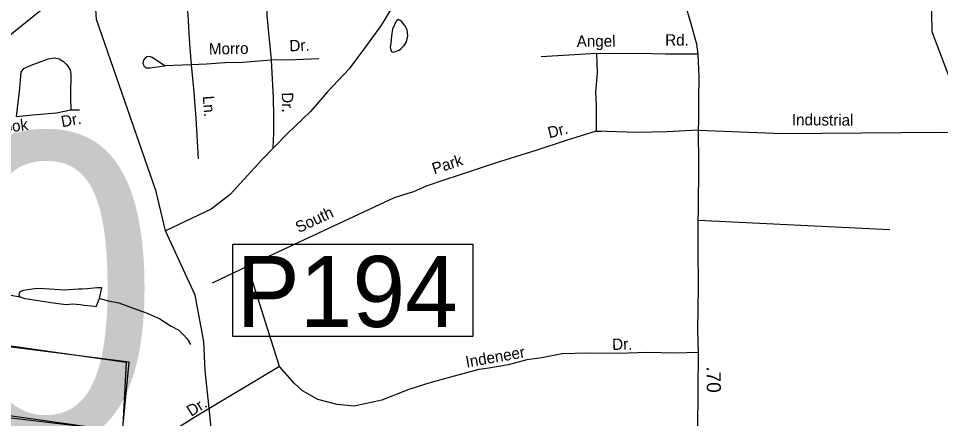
# Model space of a CAD drawing. Extents: x 1551653 to 1702041, y 811336 to 920032.
# Drawn here: x 1682559 to 1687893, y 856913 to 859224 of the extents above; entities that cross this region are included whole.
import ezdxf

# ---------------------------------------------------------------- set-up
doc = ezdxf.new("R2010")
doc.units = 0
for name, color, linetype in [('Old_Level_10', 7, 'Continuous'), ('Old_Level_11', 7, 'Continuous'), ('Old_Level_17', 7, 'Continuous'), ('Old_Level_29', 7, 'Continuous'), ('Old_Level_3', 7, 'Continuous'), ('Old_Level_31', 7, 'Continuous'), ('Old_Level_32', 7, 'Continuous'), ('Old_Level_35', 7, 'Continuous'), ('Old_Level_48', 7, 'Continuous'), ('Old_Level_49', 7, 'Continuous'), ('Old_Level_56', 7, 'Continuous'), ('Old_Level_59', 7, 'Continuous'), ('Old_Level_62', 7, 'Continuous')]:
    doc.layers.add(name, color=color, linetype=linetype)

msp = doc.modelspace()

# ---------------------------------------------------------------- linework, layer by layer
at = {"layer": 'Old_Level_29'}
for points in [[(1686493.127, 858578.283), (1686494.426, 858638.283), (1686494.728, 858756.383), (1686497.428, 858886.383), (1686490.026, 859018.581), (1686483.229, 859074.782), (1686468.327, 859129.083), (1686449.626, 859193.482), (1686414.029, 859316.281), (1686384.029, 859416.982), (1686335.729, 859597.983), (1686276.028, 859813.281), (1686216.828, 860052.68), (1686181.028, 860163.379), (1686104.128, 860417.079), (1686085.601, 860497.911), (1686051.727, 860594.28), (1686010.625, 860720.588), (1685986.438, 860800.461), (1685947.259, 860935.204), (1685890.777, 861139.661), (1685845.924, 861309.874), (1685804.555, 861431.472)], [(1686396.333, 854844.784), (1686406.565, 854994.933), (1686426.066, 855141.286), (1686435.817, 855279.183), (1686445.568, 855415.78), (1686445.568, 855635.962), (1686452.069, 855717.27), (1686455.319, 855873.381), (1686461.819, 856013.229), (1686465.07, 856192.107), (1686481.322, 856446.761), (1686484.328, 856559.488), (1686488.229, 856853.487), (1686490.729, 857075.586), (1686493.534, 857294.188), (1686489.826, 857423.784), (1686492.828, 857673.886), (1686491.427, 857897.986), (1686491.718, 858056.3), (1686491.828, 858116.083), (1686495.128, 858380.183), (1686493.127, 858578.283)]]:
    msp.add_lwpolyline(points, dxfattribs=at)
at = {"layer": 'Old_Level_31'}
msp.add_lwpolyline([(1683799.098, 857921.076), (1685187.25, 857921.076), (1685187.25, 857387.565), (1683799.098, 857387.565), (1683799.098, 857921.076)], dxfattribs=at)
at = {"layer": 'Old_Level_32'}
msp.add_lwpolyline([(1686493.127, 858578.283), (1686977.845, 858559.301), (1687896.023, 858566.341), (1688444.819, 858555.781), (1688852.898, 858559.301), (1689155.439, 858583.942), (1689515.243, 858635.105), (1689673.982, 858643.784), (1689874.503, 858622.662), (1689974.217, 858617.281), (1690042.117, 858611.881), (1690171.783, 858593.848), (1690289.581, 858583.448), (1690935.165, 858533.012)], dxfattribs=at)
at = {"layer": 'Old_Level_35'}
for p, q in [((1685903.723, 859022.087), (1685583.23, 859002.984)), ((1683559.035, 858955.881), (1683406.834, 858950.983)), ((1682863.334, 858695.882), (1682913.334, 858696.882)), ((1687600.056, 858002.532), (1686491.718, 858056.3)), ((1683886.757, 857792.593), (1683679.696, 857695.797)), ((1684068.789, 857212.803), (1683886.757, 857792.593))]:
    msp.add_line(p, q, dxfattribs=at)
for points in [[(1684282.332, 859946.356), (1684168.173, 859879.386), (1684095.615, 859811.614), (1684030.314, 859705.117), (1683998.872, 859615.561), (1683986.779, 859496.962), (1683996.453, 859240.399), (1684021.833, 858982.584)], [(1683527.834, 859390.782), (1683538.835, 859242.481), (1683549.432, 859078.184), (1683559.035, 858955.881)], [(1683406.834, 858950.983), (1683333.734, 858998.483), (1683317.835, 859004.782), (1683301.834, 859003.082), (1683291.634, 858995.284), (1683283.435, 858983.483), (1683279.036, 858965.582), (1683284.734, 858949.483), (1683296.535, 858939.182), (1683318.533, 858938.781), (1683406.834, 858950.983)], [(1685903.723, 859022.087), (1685906.245, 858908.474), (1685896.931, 858799.92), (1685901.429, 858721.82), (1685901.2, 858572.685)], [(1686490.026, 859018.581), (1686301.926, 859018.381), (1686147.927, 859021.481), (1686007.829, 859020.382), (1685903.723, 859022.087)], [(1682548.335, 858658.185), (1682565.234, 858801.984), (1682575.536, 858913.781), (1682590.034, 858935.484), (1682642.534, 858958.483), (1682690.835, 858975.484), (1682733.236, 858990.684), (1682765.336, 858995.983), (1682795.234, 858991.383), (1682820.936, 858974.884), (1682834.634, 858960.582), (1682844.433, 858948.381), (1682857.934, 858926.081), (1682861.536, 858903.982), (1682862.934, 858873.982), (1682859.735, 858813.982), (1682860.736, 858765.983), (1682863.334, 858695.882)], [(1684021.833, 858982.584), (1683855.432, 858969.884), (1683753.332, 858967.984), (1683647.132, 858960.084), (1683559.035, 858955.881)], [(1683559.035, 858955.881), (1683573.835, 858797.482), (1683584.734, 858647.184), (1683594.035, 858512.985), (1683598.034, 858412.785)], [(1684296.133, 858990.983), (1684161.931, 858985.684), (1684021.833, 858982.584)], [(1684021.833, 858982.584), (1684033.434, 858766.183), (1684035.333, 858660.084), (1684035.432, 858566.082), (1684031.534, 858472.083)], [(1682548.335, 858658.185), (1682664.634, 858669.884), (1682778.935, 858679.582), (1682863.334, 858695.882)], [(1685901.2, 858572.685), (1685727.124, 858519.666), (1685552.23, 858461.282), (1685316.63, 858387.985), (1685211.83, 858354.084), (1685125.131, 858323.884), (1685008.33, 858286.184), (1684917.631, 858255.984), (1684844.931, 858223.484), (1684786.532, 858204.685), (1684732.13, 858187.785), (1683886.757, 857792.593)], [(1686493.127, 858578.283), (1686308.928, 858569.983), (1686138.728, 858565.485), (1685901.2, 858572.685), (1685932.49, 858572.019)], [(1686493.534, 857294.188), (1686355.74, 857290.651), (1686198.515, 857294.188), (1686030.523, 857289.012), (1685847.966, 857291.187), (1685704.528, 857286.837), (1685586.971, 857264.419), (1685500.671, 857252.119), (1685392.352, 857223.786), (1685279.853, 857204.087), (1685222.764, 857196.901), (1685057.764, 857152.301), (1684945.778, 857120.4), (1684907.576, 857109.202), (1684817.82, 857080.209), (1684661.342, 857019.308)], [(1684068.789, 857212.803), (1683572.888, 856917.501), (1683193.284, 856677.727), (1683078.519, 856583.53), (1683007.895, 856497.897), (1682928.443, 856403.7), (1682842.319, 856196.895), (1682733.356, 855804.21)], [(1684661.342, 857019.308), (1684500.518, 856984.507), (1684402.723, 856994.571), (1684290.233, 857022.492), (1684201.954, 857073.872), (1684153.547, 857117.101), (1684068.789, 857212.803)]]:
    msp.add_lwpolyline(points, dxfattribs=at)
at = {"layer": 'Old_Level_48'}
msp.add_lwpolyline([(1681464.464, 858270.049), (1681413.943, 858076.236), (1681287.642, 857865.57), (1681085.56, 857659.116), (1681662.336, 857583.276), (1681670.755, 857452.663), (1683182.162, 857237.783), (1683161.112, 856837.517), (1682451.477, 856922.488), (1682311.03, 855875.257), (1682240.298, 854959.24), (1682279.32, 854506.415), (1682354.743, 854292.553), (1682430.165, 854229.652), (1682552.838, 854076.185), (1682719.282, 853827.088), (1682641.114, 853745.122), (1683393.158, 853534.743), (1683429.335, 853599.912), (1683848.989, 853389.922), (1684102.229, 853317.511), (1684695.534, 853129.243), (1685353.956, 852912.011), (1685295.462, 852797.516)], dxfattribs=at)
at = {"layer": 'Old_Level_49'}
msp.add_lwpolyline([(1685295.462, 852797.516), (1685353.956, 852912.011), (1684695.534, 853129.243), (1684102.229, 853317.511), (1683848.989, 853389.922), (1683402.481, 853606.3), (1683393.158, 853534.743), (1682805.919, 853745.251), (1682730.947, 853844.502), (1682557.288, 854105.904), (1682480.112, 854205.154), (1682367.803, 854339.218), (1682299.446, 854506.841), (1682308.364, 855272.283), (1682323.8, 855894.252), (1682480.135, 856935.372), (1683161.112, 856837.517), (1683199.691, 857239.295), (1681682.575, 857430.526), (1681672.445, 857621.254), (1681157.616, 857696.982), (1681304.132, 857839.477), (1681421.652, 858060.576), (1681486.009, 858263.095)], dxfattribs=at)
at = {"layer": 'Old_Level_56'}
msp.add_lwpolyline([(1658056.153, 847053.995), (1658642.585, 847434.49), (1659307.778, 847869.817), (1659997.143, 848323.061), (1660793.113, 848832.771), (1661317.196, 849168.109), (1662048.943, 849658.711), (1662732.387, 850115.879), (1663434.003, 850590.888), (1663897.7, 850898.837), (1664365.32, 851202.904), (1664738.338, 851460.066), (1664875.444, 851550.332), (1665347.956, 851760.249), (1665856.439, 851987.644), (1666371.13, 852215.114), (1666960.046, 852471.494), (1667669.083, 852779.927), (1672104.156, 854678.59), (1675930.75, 856261.388), (1682296.236, 858958.483), (1686555.226, 862371.176)], dxfattribs=at)
at = {"layer": 'Old_Level_59'}
for points in [[(1683940.715, 855122.399), (1683804.095, 855511.348), (1683736.288, 856102.586), (1683665.139, 856721.643), (1683677.919, 856821.602), (1683662.95, 856972.931), (1683638.471, 857190.632), (1683631.701, 857357.517), (1683581.309, 857626.606), (1683409.874, 857996.46), (1683356.539, 858225.235), (1683010.062, 859218.524), (1682983.394, 859637.946), (1682927.655, 860083.275), (1682831.691, 860485.689), (1682758.692, 860703.762), (1682768.637, 860818.489), (1682970.716, 861057.272), (1683039.716, 861216.7), (1683054.685, 861850.003), (1683459.663, 863053.044), (1683765.703, 863660.613)], [(1687981.779, 858785.552), (1687843.779, 859146.187), (1687838.755, 859471.246), (1687873.716, 859605.145), (1687884.789, 859798.56), (1687655.746, 860275.921), (1687245.744, 860838.994), (1687063.761, 861023.233), (1686658.68, 861336.758)]]:
    msp.add_lwpolyline(points, dxfattribs=at)
at = {"layer": 'Old_Level_62'}
for points in [[(1684722.373, 859285.212), (1684706.072, 859263.323), (1684659.525, 859188.017), (1684572.788, 859068.318), (1684472.107, 858932.522), (1684345.736, 858798.221), (1684249.259, 858686.98), (1684114.29, 858557.633), (1683965.422, 858406.355), (1683783.85, 858207.92), (1683673.327, 858122.362), (1683409.874, 857996.46)], [(1684717.452, 859123.631), (1684712.941, 859079.391), (1684710.07, 859058.937), (1684712.838, 859039.201), (1684718.785, 859031.665), (1684728.832, 859028.999), (1684760.821, 859041.507), (1684772.919, 859051.042), (1684791.168, 859068.729), (1684803.369, 859089.08), (1684811.366, 859123.323), (1684807.572, 859158.695), (1684793.731, 859182.738), (1684781.736, 859196.989), (1684775.994, 859206.934), (1684767.792, 859212.88), (1684755.797, 859217.186), (1684743.699, 859209.24), (1684723.501, 859161.258), (1684717.452, 859123.631)], [(1683028.643, 857606.143), (1683042.382, 857667.403), (1683012.444, 857668.018), (1682958.413, 857661.712), (1682928.475, 857659.918), (1682906.125, 857660.328), (1682826.052, 857654.587), (1682740.032, 857661.251), (1682668.059, 857663.557), (1682613.925, 857655.612), (1682588.089, 857652.024), (1682577.939, 857649.768), (1682565.943, 857640.182), (1682563.893, 857634.492), (1682561.945, 857623.829), (1682567.173, 857615.524)], [(1682158.3, 857525.352), (1682163.118, 857532.683), (1682175.421, 857543.91), (1682185.059, 857548.575), (1682197.772, 857547.55), (1682217.15, 857543.859), (1682265.029, 857537.963), (1682327.365, 857543.294), (1682385.19, 857542.936), (1682427.43, 857556.828), (1682457.573, 857576.718), (1682477.668, 857600.914), (1682497.763, 857618.6), (1682517.756, 857626.392), (1682535.8, 857622.701), (1682557.638, 857617.37), (1682567.173, 857615.524)], [(1682567.173, 857615.524), (1682595.778, 857605.887), (1682675.748, 857595.275), (1682745.876, 857583.177), (1682791.705, 857577.333), (1682835.689, 857572.361), (1682873.624, 857574.872), (1682915.659, 857572.361), (1682939.958, 857568.516), (1682979.841, 857563.646), (1683009.778, 857559.699), (1683028.643, 857606.143)], [(1683028.643, 857606.143), (1683080.009, 857593.584), (1683139.884, 857580.921), (1683222.007, 857550.523), (1683303.926, 857521.764), (1683377.642, 857489.93), (1683443.566, 857447.535), (1683487.345, 857422.826), (1683513.079, 857399.348), (1683535.224, 857372.589), (1683554.397, 857340.242)]]:
    msp.add_lwpolyline(points, dxfattribs=at)

# ---------------------------------------------------------------- texts
at = {"layer": 'Old_Level_10'}
for s, height, rotation, p in [('Angel', 65.6167, 0.449478, (1685788.666, 859059.958)), ('Rd.', 65.6167, 0.060961, (1686300.206, 859067.59)), ('Morro', 65.6167, 1.065889, (1683661.642, 859015.455)), ('Dr.', 65.6167, 2.260961, (1684127.765, 859033.53)), ('Dr.', 65.6167, 271.025719, (1684082.603, 858797.007)), ('Ln.', 65.6167, 274.147564, (1683625.318, 858775.208)), ('Springbrook', 65.61666, 7.450383, (1682149.08, 858519.027)), ('Dr.', 65.6167, 10.930378, (1682812.421, 858594.873)), ('Dr.', 65.6167, 14.229056, (1685630.061, 858531.517)), ('Park', 65.6167, 17.888617, (1684963.891, 858323.144)), ('South', 65.6167, 25.055017, (1684180.479, 857983.671)), ('Dr.', 65.6167, 1.351283, (1685994.164, 857308.785)), ('Indeneer', 65.6167, 9.931514, (1685151.664, 857207.144)), ('Dr.', 65.6167, 31.827583, (1683558.288, 856922.252))]:
    msp.add_text(s, height=height, rotation=rotation, dxfattribs=at).set_placement(p)
at = {"layer": 'Old_Level_11'}
msp.add_text('Industrial', height=65.6167, rotation=359.489583, dxfattribs=at).set_placement((1687032.572, 858607.377))
at = {"layer": 'Old_Level_17'}
msp.add_text('.70', height=82.0208, rotation=270.619789, dxfattribs=at).set_placement((1686538.941, 857214.199))
at = {"layer": 'Old_Level_3'}
msp.add_text('B-4510', height=1788.0542, dxfattribs=at).set_placement((1675671.879, 856771.846))
at = {"layer": 'Old_Level_31'}
msp.add_text('P194', height=410.1042, dxfattribs=at).set_placement((1683820.384, 857442.132))

doc.saveas('drawing.dxf')
